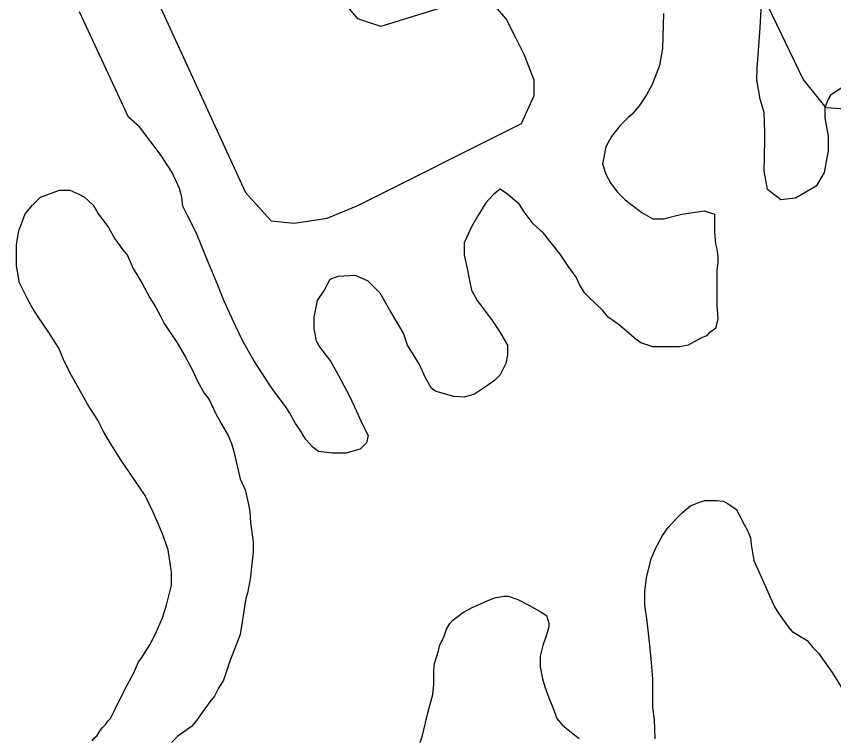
# Model space of a CAD drawing. Extents: x 3263578 to 3301413, y 764927 to 798602.
# Drawn here: x 3295794 to 3296303, y 790941 to 791391 of the extents above; entities that cross this region are included whole.
import ezdxf

# ---------------------------------------------------------------- set-up
doc = ezdxf.new("R2010")
doc.units = 0
doc.layers.add('V-SITE-VEGE', color=7, linetype='Continuous')
doc.layers.add('V-TOPO-SHOR', color=7, linetype='Continuous')

msp = doc.modelspace()

# ---------------------------------------------------------------- linework, layer by layer
at = {"layer": 'V-SITE-VEGE'}
for p, q in [((3296257.6, 791384.03), (3296258.6, 791403.44)), ((3295864.22, 791328.34), (3295833.86, 791394.08)), ((3296197.35, 791393), (3296196.85, 791371.09)), ((3296255.61, 791358.63), (3296257.6, 791384.03)), ((3296196.85, 791371.09), (3296194.86, 791360.64)), ((3296194.86, 791360.64), (3296190.38, 791348.69)), ((3296255.6, 791351.66), (3296255.61, 791358.63)), ((3296190.38, 791348.69), (3296186.89, 791342.21)), ((3296257.59, 791339.71), (3296255.6, 791351.66)), ((3296308.39, 791346.67), (3296301.41, 791342.19)), ((3296186.89, 791342.21), (3296182.9, 791336.24)), ((3296260.08, 791331.24), (3296257.59, 791339.71)), ((3296299.92, 791339.7), (3296297.92, 791334.22)), ((3296301.41, 791342.19), (3296299.92, 791339.7)), ((3296182.9, 791336.24), (3296177.92, 791330.27)), ((3296297.92, 791334.22), (3296297.92, 791327.75)), ((3295871.19, 791322.37), (3295864.22, 791328.34)), ((3296175.43, 791328.28), (3296170.45, 791323.3)), ((3296177.92, 791330.27), (3296175.43, 791328.28)), ((3296260.58, 791318.8), (3296260.08, 791331.24)), ((3296170.45, 791323.3), (3296164.97, 791316.33)), ((3296297.92, 791327.75), (3296299.91, 791316.8)), ((3295884.63, 791304.44), (3295871.19, 791322.37)), ((3296260.57, 791313.82), (3296260.58, 791318.8)), ((3296164.97, 791316.33), (3296161.49, 791309.86)), ((3296260.07, 791294.89), (3296260.57, 791313.82)), ((3296299.91, 791316.8), (3296299.91, 791307.33)), ((3296161.49, 791309.86), (3296159.49, 791299.4)), ((3295891.6, 791293.98), (3295884.63, 791304.44)), ((3296299.91, 791307.33), (3296297.42, 791293.89)), ((3296159.49, 791299.4), (3296161.48, 791292.93)), ((3295896.08, 791284.02), (3295891.6, 791293.98)), ((3296161.48, 791292.93), (3296164.47, 791287.45)), ((3296262.06, 791283.44), (3296260.07, 791294.89)), ((3296297.42, 791293.89), (3296292.44, 791285.43)), ((3296164.47, 791287.45), (3296168.45, 791281.97)), ((3295809.44, 791278.56), (3295821.39, 791283.04)), ((3295821.39, 791283.04), (3295827.86, 791283.04)), ((3295827.86, 791283.04), (3295833.34, 791280.55)), ((3295897.57, 791278.54), (3295896.08, 791284.02)), ((3296095.75, 791283.48), (3296091.77, 791280.5)), ((3296100.23, 791280.49), (3296095.75, 791283.48)), ((3296270.52, 791276.97), (3296262.06, 791283.44)), ((3296292.44, 791285.43), (3296279.49, 791277.96)), ((3295804.46, 791273.59), (3295809.44, 791278.56)), ((3295833.34, 791280.55), (3295836.83, 791278.56)), ((3295836.83, 791278.56), (3295842.3, 791273.58)), ((3295898.07, 791273.07), (3295897.57, 791278.54)), ((3296091.77, 791280.5), (3296086.79, 791275.02)), ((3296107.7, 791274.02), (3296100.23, 791280.49)), ((3296168.45, 791281.97), (3296173.43, 791276.99)), ((3296279.49, 791277.96), (3296270.52, 791276.97)), ((3295799.98, 791268.11), (3295804.46, 791273.59)), ((3295842.3, 791273.58), (3295845.29, 791268.6)), ((3295901.06, 791267.09), (3295898.07, 791273.07)), ((3296086.79, 791275.02), (3296081.81, 791267.05)), ((3296110.69, 791269.54), (3296107.7, 791274.02)), ((3296173.43, 791276.99), (3296177.91, 791273.5)), ((3296177.91, 791273.5), (3296183.88, 791269.02)), ((3295795.99, 791257.65), (3295799.98, 791268.11)), ((3295845.29, 791268.6), (3295851.76, 791259.64)), ((3295906.53, 791256.64), (3295901.06, 791267.09)), ((3296081.81, 791267.05), (3296077.82, 791260.08)), ((3296116.16, 791262.06), (3296110.69, 791269.54)), ((3296183.88, 791269.02), (3296190.85, 791265.04)), ((3296197.33, 791265.03), (3296208.78, 791268.02)), ((3296208.78, 791268.02), (3296222.72, 791270.01)), ((3296222.72, 791270.01), (3296229.2, 791268.01)), ((3296229.2, 791268.01), (3296229.19, 791256.56)), ((3296122.63, 791256.09), (3296116.16, 791262.06)), ((3296190.85, 791265.04), (3296197.33, 791265.03)), ((3295794.49, 791249.19), (3295795.99, 791257.65)), ((3295851.76, 791259.64), (3295855.74, 791252.66)), ((3296077.82, 791260.08), (3296073.34, 791250.12)), ((3295855.74, 791252.66), (3295860.72, 791245.69)), ((3295913.5, 791239.2), (3295906.53, 791256.64)), ((3296133.09, 791243.14), (3296122.63, 791256.09)), ((3296229.19, 791256.56), (3296229.69, 791249.59)), ((3295794.49, 791235.74), (3295794.49, 791249.19)), ((3296073.34, 791250.12), (3296073.34, 791242.66)), ((3296229.69, 791249.59), (3296230.68, 791246.1)), ((3295860.72, 791245.69), (3295863.71, 791242.21)), ((3295863.71, 791242.21), (3295867.19, 791234.24)), ((3296073.34, 791242.66), (3296075.32, 791233.19)), ((3296138.07, 791235.67), (3296133.09, 791243.14)), ((3296230.68, 791246.1), (3296231.18, 791241.62)), ((3296231.18, 791241.62), (3296231.18, 791238.14)), ((3295919.97, 791223.77), (3295913.5, 791239.2)), ((3296231.18, 791238.14), (3296230.68, 791233.16)), ((3295796.48, 791225.29), (3295794.49, 791235.74)), ((3295867.19, 791234.24), (3295872.67, 791225.27)), ((3296075.32, 791233.19), (3296076.32, 791227.72)), ((3296143.04, 791228.7), (3296138.07, 791235.67)), ((3296230.68, 791233.16), (3296230.68, 791226.19)), ((3295989.68, 791227.24), (3295986.19, 791220.77)), ((3295994.66, 791229.23), (3295989.68, 791227.24)), ((3296005.62, 791229.72), (3295994.66, 791229.23)), ((3296013.58, 791226.24), (3296005.62, 791229.72)), ((3296021.05, 791218.77), (3296013.58, 791226.24)), ((3296076.32, 791227.72), (3296077.81, 791220.74)), ((3296145.04, 791224.21), (3296143.04, 791228.7)), ((3295801.46, 791215.33), (3295796.48, 791225.29)), ((3295872.67, 791225.27), (3295877.64, 791215.81)), ((3295923.95, 791213.81), (3295919.97, 791223.77)), ((3296148.52, 791218.73), (3296145.04, 791224.21)), ((3296230.68, 791226.19), (3296230.68, 791211.25)), ((3295986.19, 791220.77), (3295981.71, 791214.29)), ((3296027.02, 791208.31), (3296021.05, 791218.77)), ((3296077.81, 791220.74), (3296081.3, 791214.27)), ((3296151.01, 791216.25), (3296148.52, 791218.73)), ((3296159.47, 791208.28), (3296151.01, 791216.25)), ((3295804.44, 791209.85), (3295801.46, 791215.33)), ((3295877.64, 791215.81), (3295881.13, 791210.33)), ((3295930.92, 791198.37), (3295923.95, 791213.81)), ((3295981.71, 791214.29), (3295979.72, 791203.84)), ((3296081.3, 791214.27), (3296090.26, 791202.32)), ((3296230.68, 791211.25), (3296231.17, 791202.78)), ((3295808.43, 791203.38), (3295804.44, 791209.85)), ((3295881.13, 791210.33), (3295884.11, 791204.85)), ((3296035.48, 791193.87), (3296027.02, 791208.31)), ((3296162.95, 791203.79), (3296159.47, 791208.28)), ((3295814.4, 791194.91), (3295808.43, 791203.38)), ((3295884.11, 791204.85), (3295886.6, 791199.87)), ((3295979.72, 791203.84), (3295979.71, 791196.87)), ((3296090.26, 791202.32), (3296095.23, 791194.85)), ((3296169.93, 791198.81), (3296162.95, 791203.79)), ((3296231.17, 791202.78), (3296229.68, 791196.81)), ((3295886.6, 791199.87), (3295894.57, 791187.92)), ((3295935.4, 791188.91), (3295930.92, 791198.37)), ((3295979.71, 791196.87), (3295981.21, 791188.9)), ((3296180.38, 791189.85), (3296169.93, 791198.81)), ((3296229.68, 791196.81), (3296225.69, 791193.82)), ((3295820.87, 791184.45), (3295814.4, 791194.91)), ((3296037.97, 791186.4), (3296035.48, 791193.87)), ((3296095.23, 791194.85), (3296100.21, 791186.38)), ((3296220.71, 791190.84), (3296218.72, 791189.84)), ((3296224.2, 791192.33), (3296220.71, 791190.84)), ((3296225.69, 791193.82), (3296224.2, 791192.33)), ((3295894.57, 791187.92), (3295899.54, 791179.46)), ((3295942.36, 791176.96), (3295935.4, 791188.91)), ((3295981.21, 791188.9), (3295983.2, 791185.41)), ((3296045.44, 791174.44), (3296037.97, 791186.4)), ((3296100.21, 791186.38), (3296100.21, 791180.41)), ((3296183.37, 791187.86), (3296180.38, 791189.85)), ((3296190.84, 791185.37), (3296183.37, 791187.86)), ((3296212.74, 791186.35), (3296207.27, 791185.36)), ((3296218.72, 791189.84), (3296212.74, 791186.35)), ((3295824.35, 791176.49), (3295820.87, 791184.45)), ((3295983.2, 791185.41), (3295990.17, 791176.45)), ((3296100.21, 791180.41), (3296099.21, 791174.93)), ((3296207.27, 791185.36), (3296190.84, 791185.37)), ((3295828.83, 791167.52), (3295824.35, 791176.49)), ((3295899.54, 791179.46), (3295904.52, 791169.99)), ((3295952.32, 791161.52), (3295942.36, 791176.96)), ((3295990.17, 791176.45), (3295995.14, 791167.48)), ((3296048.92, 791166.47), (3296045.44, 791174.44)), ((3296099.21, 791174.93), (3296095.73, 791167.96)), ((3295835.31, 791156.07), (3295828.83, 791167.52)), ((3295904.52, 791169.99), (3295907, 791164.52)), ((3295995.14, 791167.48), (3296001.62, 791155.03)), ((3296052.9, 791159.5), (3296048.92, 791166.47)), ((3296095.73, 791167.96), (3296092.24, 791164.47)), ((3295907, 791164.52), (3295911.49, 791156.55)), ((3295955.8, 791156.54), (3295952.32, 791161.52)), ((3296087.26, 791160.99), (3296079.79, 791156.01)), ((3296092.24, 791164.47), (3296087.26, 791160.99)), ((3295838.79, 791149.59), (3295835.31, 791156.07)), ((3295911.49, 791156.55), (3295914.48, 791152.57)), ((3295962.27, 791148.07), (3295955.8, 791156.54)), ((3296001.62, 791155.03), (3296005.1, 791148.06)), ((3296055.89, 791157.51), (3296052.9, 791159.5)), ((3296066.84, 791154.52), (3296055.89, 791157.51)), ((3296079.79, 791156.01), (3296073.31, 791154.02)), ((3295914.48, 791152.57), (3295918.46, 791144.1)), ((3296073.31, 791154.02), (3296066.84, 791154.52)), ((3295845.26, 791139.63), (3295838.79, 791149.59)), ((3295964.76, 791144.09), (3295962.27, 791148.07)), ((3296005.1, 791148.06), (3296010.08, 791137.11)), ((3295918.46, 791144.1), (3295921.94, 791137.62)), ((3295968.25, 791137.61), (3295964.76, 791144.09)), ((3295848.74, 791132.66), (3295845.26, 791139.63)), ((3295921.94, 791137.62), (3295926.42, 791130.15)), ((3295970.74, 791134.13), (3295968.25, 791137.61)), ((3296010.08, 791137.11), (3296013.56, 791130.14)), ((3295852.23, 791126.69), (3295848.74, 791132.66)), ((3295926.42, 791130.15), (3295928.41, 791125.18)), ((3295974.72, 791127.65), (3295970.74, 791134.13)), ((3296013.56, 791130.14), (3296012.56, 791125.66)), ((3295859.2, 791115.73), (3295852.23, 791126.69)), ((3295928.41, 791125.18), (3295929.9, 791120.2)), ((3295979.2, 791122.68), (3295974.72, 791127.65)), ((3296012.56, 791125.66), (3296008.58, 791121.67)), ((3295929.9, 791120.2), (3295933.88, 791103.27)), ((3295982.68, 791120.18), (3295979.2, 791122.68)), ((3295991.15, 791119.19), (3295982.68, 791120.18)), ((3296008.58, 791121.67), (3295999.61, 791119.18)), ((3295874.63, 791092.82), (3295859.2, 791115.73)), ((3295999.61, 791119.18), (3295991.15, 791119.19)), ((3295933.88, 791103.27), (3295936.87, 791096.3)), ((3295936.87, 791096.3), (3295938.86, 791088.33)), ((3295879.6, 791082.36), (3295874.63, 791092.82)), ((3296218.7, 791088.26), (3296223.18, 791089.75)), ((3296223.18, 791089.75), (3296230.65, 791089.75)), ((3296230.65, 791089.75), (3296234.63, 791089.25)), ((3296234.63, 791089.25), (3296236.62, 791088.26)), ((3295938.86, 791088.33), (3295939.85, 791082.85)), ((3296209.23, 791082.29), (3296214.22, 791086.27)), ((3296214.22, 791086.27), (3296218.7, 791088.26)), ((3296236.62, 791088.26), (3296242.6, 791084.27)), ((3296242.6, 791084.27), (3296244.59, 791080.79)), ((3295885.58, 791068.92), (3295879.6, 791082.36)), ((3295939.85, 791082.85), (3295940.35, 791075.88)), ((3296205.25, 791078.31), (3296209.23, 791082.29)), ((3296244.59, 791080.79), (3296247.57, 791074.81)), ((3295940.35, 791075.88), (3295941.84, 791063.93)), ((3296200.27, 791072.83), (3296205.25, 791078.31)), ((3296247.57, 791074.81), (3296249.56, 791071.33)), ((3295889.06, 791058.96), (3295885.58, 791068.92)), ((3296196.78, 791067.85), (3296200.27, 791072.83)), ((3296249.56, 791071.33), (3296251.56, 791066.35)), ((3295941.84, 791063.93), (3295941.84, 791057.45)), ((3296192.3, 791059.39), (3296196.78, 791067.85)), ((3296251.56, 791066.35), (3296252.05, 791062.36)), ((3295891.05, 791045.02), (3295889.06, 791058.96)), ((3296189.81, 791053.41), (3296192.3, 791059.39)), ((3296252.05, 791062.36), (3296253.54, 791052.4)), ((3295941.84, 791057.45), (3295940.84, 791048.49)), ((3296186.82, 791041.46), (3296189.81, 791053.41)), ((3295940.84, 791048.49), (3295940.34, 791042.02)), ((3296253.54, 791052.4), (3296256.53, 791045.93)), ((3295891.04, 791037.05), (3295891.05, 791045.02)), ((3296256.53, 791045.93), (3296266.48, 791023.52)), ((3295940.34, 791042.02), (3295938.35, 791032.06)), ((3296185.82, 791033), (3296186.82, 791041.46)), ((3295888.06, 791024.6), (3295891.04, 791037.05)), ((3296185.82, 791024.54), (3296185.82, 791033)), ((3295937.35, 791028.57), (3295933.86, 791006.17)), ((3295938.35, 791032.06), (3295937.35, 791028.57)), ((3296087.23, 791027.05), (3296092.21, 791029.04)), ((3296092.21, 791029.04), (3296098.18, 791030.03)), ((3296098.18, 791030.03), (3296100.68, 791030.03)), ((3296100.68, 791030.03), (3296106.65, 791028.04)), ((3296106.65, 791028.04), (3296113.62, 791024.55)), ((3295885.56, 791016.64), (3295888.06, 791024.6)), ((3296072.79, 791020.08), (3296078.27, 791023.06)), ((3296078.27, 791023.06), (3296087.23, 791027.05)), ((3296113.62, 791024.55), (3296120.59, 791020.57)), ((3296187.31, 791014.58), (3296185.82, 791024.54)), ((3296266.48, 791023.52), (3296268.97, 791019.53)), ((3296066.31, 791015.1), (3296072.79, 791020.08)), ((3296120.59, 791020.57), (3296124.57, 791018.07)), ((3296124.57, 791018.07), (3296126.07, 791013.59)), ((3296268.97, 791019.53), (3296274.95, 791011.07)), ((3295881.08, 791006.68), (3295885.56, 791016.64)), ((3296062.33, 791009.62), (3296064.32, 791013.11)), ((3296064.32, 791013.11), (3296066.31, 791015.1)), ((3296126.07, 791013.59), (3296126.06, 791011.1)), ((3296188.8, 790999.64), (3296187.31, 791014.58)), ((3296060.83, 791005.14), (3296062.33, 791009.62)), ((3296126.06, 791011.1), (3296124.07, 791004.63)), ((3296274.95, 791011.07), (3296277.44, 791008.08)), ((3296277.44, 791008.08), (3296286.9, 791002.6)), ((3295877.59, 790999.71), (3295881.08, 791006.68)), ((3295933.86, 791006.17), (3295927.38, 790989.74)), ((3296057.85, 790999.17), (3296060.83, 791005.14)), ((3296124.07, 791004.63), (3296122.58, 791000.15)), ((3296286.9, 791002.6), (3296290.38, 790998.12)), ((3295872.11, 790991.24), (3295877.59, 790999.71)), ((3296057.35, 790996.18), (3296057.85, 790999.17)), ((3296122.58, 791000.15), (3296120.58, 790992.68)), ((3296189.8, 790991.17), (3296188.8, 790999.64)), ((3296290.38, 790998.12), (3296293.86, 790994.64)), ((3296054.85, 790988.22), (3296057.35, 790996.18)), ((3296120.58, 790992.68), (3296120.58, 790986.21)), ((3296293.86, 790994.64), (3296302.33, 790982.68)), ((3295867.63, 790982.28), (3295870.62, 790989.25)), ((3295870.62, 790989.25), (3295872.11, 790991.24)), ((3295927.38, 790989.74), (3295923.4, 790977.79)), ((3296054.35, 790983.73), (3296054.85, 790988.22)), ((3296190.79, 790978.72), (3296189.8, 790991.17)), ((3295862.15, 790972.32), (3295867.63, 790982.28)), ((3296054.35, 790975.27), (3296054.35, 790983.73)), ((3296120.58, 790986.21), (3296122.07, 790978.74)), ((3296302.33, 790982.68), (3296308.8, 790972.22)), ((3295923.4, 790977.79), (3295920.41, 790972.81)), ((3296122.07, 790978.74), (3296123.56, 790973.76)), ((3296190.79, 790960.8), (3296190.79, 790978.72)), ((3295860.66, 790968.84), (3295862.15, 790972.32)), ((3295920.41, 790972.81), (3295917.92, 790967.83)), ((3296053.85, 790968.79), (3296054.35, 790975.27)), ((3296123.56, 790973.76), (3296126.05, 790966.79)), ((3295857.67, 790963.36), (3295860.66, 790968.84)), ((3295917.92, 790967.83), (3295914.93, 790964.34)), ((3296050.86, 790958.34), (3296053.85, 790968.79)), ((3296126.05, 790966.79), (3296128.54, 790960.81)), ((3295855.67, 790958.88), (3295857.67, 790963.36)), ((3295914.93, 790964.34), (3295905.96, 790951.9)), ((3295853.18, 790953.9), (3295855.67, 790958.88)), ((3296047.38, 790943.4), (3296050.86, 790958.34)), ((3296128.54, 790960.81), (3296131.03, 790953.84)), ((3296191.78, 790953.33), (3296190.79, 790960.8)), ((3295850.2, 790950.42), (3295851.69, 790952.41)), ((3295851.69, 790952.41), (3295853.18, 790953.9)), ((3295905.96, 790951.9), (3295903.48, 790948.91)), ((3296131.03, 790953.84), (3296134.52, 790949.86)), ((3296192.27, 790941.38), (3296191.78, 790953.33)), ((3295844.72, 790943.45), (3295846.71, 790946.43)), ((3295846.71, 790946.43), (3295848.2, 790948.43)), ((3295848.2, 790948.43), (3295850.2, 790950.42)), ((3295903.48, 790948.91), (3295898, 790944.93)), ((3296134.52, 790949.86), (3296138, 790946.87)), ((3296138, 790946.87), (3296144.97, 790941.39)), ((3295841.73, 790939.96), (3295843.22, 790941.96)), ((3295843.22, 790941.96), (3295844.72, 790943.45)), ((3295895.01, 790942.94), (3295891.02, 790938.96)), ((3295898, 790944.93), (3295895.01, 790942.94)), ((3296045.88, 790938.92), (3296047.38, 790943.4))]:
    msp.add_line(p, q, dxfattribs=at)
at = {"layer": 'V-TOPO-SHOR'}
for points in [[(3295848.07, 791475.53), (3295900.56, 791360.98), (3295937.14, 791281.43), (3295953.05, 791263.93), (3295967.37, 791262.34), (3295988.05, 791265.52), (3296007.14, 791273.47), (3296108.96, 791324.37), (3296116.92, 791341.87), (3296116.92, 791351.41), (3296110.56, 791367.32), (3296105.78, 791376.87), (3296099.42, 791389.6), (3296089.88, 791400.73)], [(3296348.86, 791330.63), (3296298.69, 791334.21), (3296284.36, 791352.13), (3296237.78, 791448.89)], [(3296067.6, 791399.15), (3296021.47, 791384.83), (3296007.15, 791389.61), (3295999.2, 791399.15)]]:
    msp.add_lwpolyline(points, dxfattribs=at)

doc.saveas('drawing.dxf')
